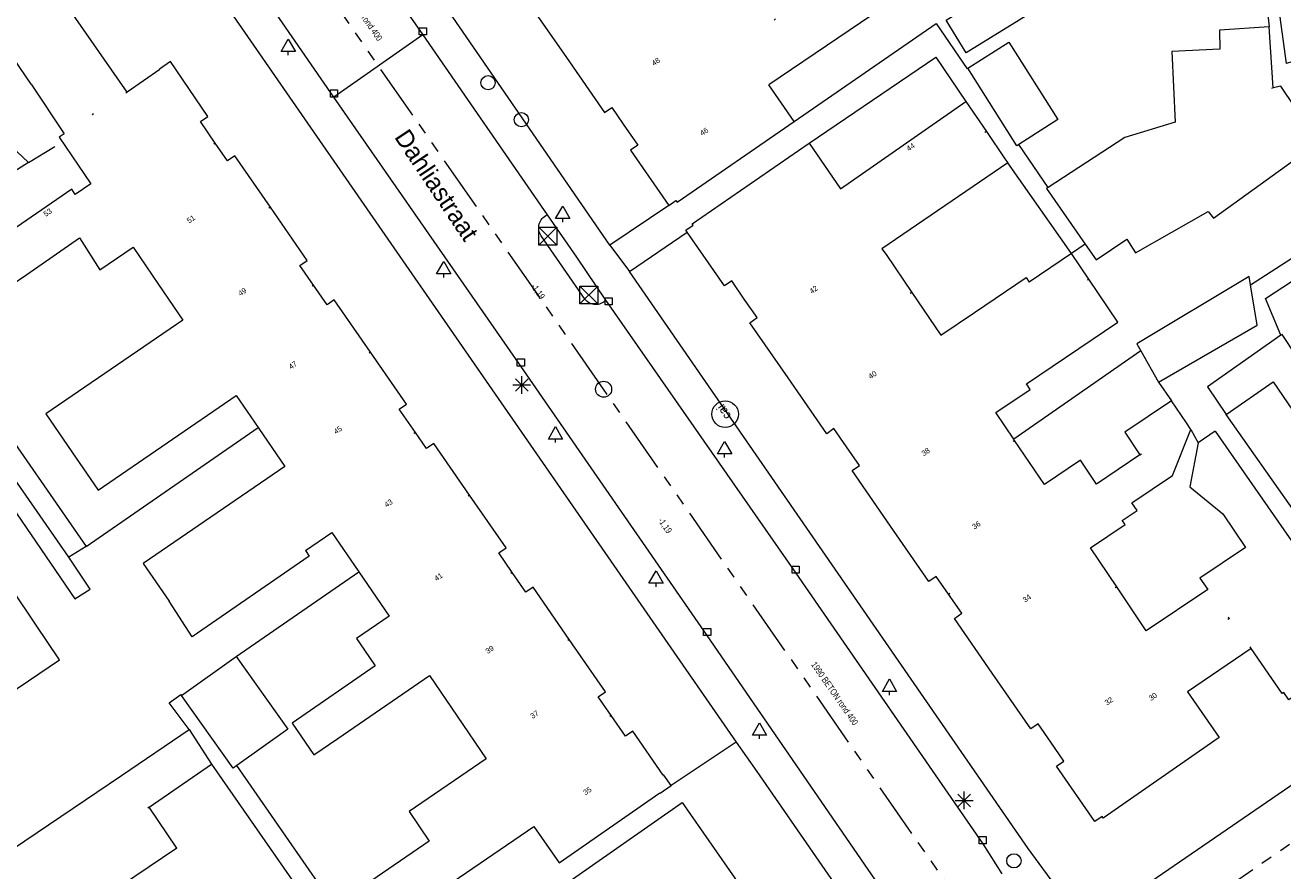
# Model space of a CAD drawing. Header units: millimetres. Extents: x 812 to 183790, y 13 to 580968.
# Tile 269 of 656: x 182884 to 182955, y 580537 to 580584. Entities that reach past the tile are written whole.
import ezdxf

# ---------------------------------------------------------------- set-up
doc = ezdxf.new("R2010")
doc.units = ezdxf.units.MM
doc.header["$LTSCALE"] = 5
for name, pattern in [('DGN1', [336.0003, 0, -336.0003]), ('DGN3', [672.0006, 448.0004, -224.0002]), ('PHANTOM2', [1.25, 0.625, -0.125, 0.125, -0.125, 0.125, -0.125])]:
    doc.linetypes.add(name, pattern=pattern)
for name, color, linetype, lineweight in [('000 BOB begin', 252, 'Continuous', 13), ('000 BOB eind', 252, 'Continuous', 13), ('000 Specificaties_S', 252, 'Continuous', 13), ('046 GEMENGD STELSEL', 252, 'PHANTOM2', 0), ('afsluitpaal', 252, 'Continuous', 9), ('beheer openbare ruimte wegbeheer', 252, 'Continuous', 9), ('boom', 252, 'Continuous', 9), ('brandkraan -put', 252, 'Continuous', 9), ('cai-kast', 252, 'Continuous', 9), ('Grens overig bouwwerk IMGEO uitbreiding populatie', 7, 'Continuous', 0), ('Hek overige scheiding', 252, 'Continuous', 9), ('hoofdgebouw', 252, 'Continuous', 9), ('huisnummerreeks BGT', 252, 'Continuous', 9), ('inspectie- rioolput', 252, 'Continuous', 9), ('kant verharding', 252, 'Continuous', 9), ('kolk', 252, 'Continuous', 9), ('lichtmast', 252, 'Continuous', 9), ('maaiveld', 6, 'Continuous', 0), ('openbaar ruimte label', 252, 'Continuous', 9), ('sluitlijn', 252, 'DGN3', 9), ('waterleidingput', 252, 'Continuous', 9)]:
    doc.layers.add(name, color=color, linetype=linetype, lineweight=lineweight)
for name, color, linetype, lineweight, true_color in [('dakrand', 1, 'Continuous', 0, 0xff0000), ('dakrand bijgebouw', 1, 'Continuous', 0, 0xff0000), ('scheidingsmuur', 1, 'DGN1', 13, 0xff0000)]:
    doc.layers.add(name, color=color, linetype=linetype, lineweight=lineweight, true_color=true_color)
doc.styles.add('Arial Narrow', font='Arial Narrow.shx')
doc.styles.add('Styledgn000', font='dgn000.shx')

# ---------------------------------------------------------------- blocks, each defined once
blk = doc.blocks.new('BRANDK82')
at = {"layer": 'brandkraan -put', "color": 251, "linetype": 'Continuous', "lineweight": 0, "true_color": 0x696969}
blk.add_circle((0, 0), 0.4, dxfattribs=at)
blk = doc.blocks.new('BRANDK104')
at = {"layer": 'brandkraan -put', "color": 251, "linetype": 'Continuous', "lineweight": 0, "true_color": 0x696969}
blk.add_circle((0, 0), 0.4, dxfattribs=at)
blk = doc.blocks.new('CAITR136')
at = {"layer": 'cai-kast', "color": 251, "linetype": 'Continuous', "lineweight": 0, "true_color": 0x696969}
blk.add_circle((-0.013, 0.02), 0.75, dxfattribs=at)
at = {"layer": 'cai-kast', "color": 251, "linetype": 'Continuous', "lineweight": 0, "true_color": 0x696969, "insert": (-0.088, 0.134), "char_height": 0.5, "attachment_point": 5, "rotation": 123.44165, "line_spacing_factor": 0.8, "style": 'Styledgn000'}
blk.add_mtext('{\\C251;cai}', dxfattribs=at)
blk = doc.blocks.new('HINDER462')
at = {"layer": 'afsluitpaal', "color": 251, "linetype": 'Continuous', "lineweight": 0, "true_color": 0x696969}
for p, q in [((-0.5, 0.5), (0.5, -0.5)), ((0.5, 0.5), (-0.5, -0.5))]:
    blk.add_line(p, q, dxfattribs=at)
at = {"layer": 'afsluitpaal', "color": 251, "linetype": 'Continuous', "lineweight": 0, "true_color": 0x696969, "flags": 128}
blk.add_lwpolyline([(-0.5, 0.5), (0.5, 0.5), (0.5, -0.5), (-0.5, -0.5), (-0.5, 0.5)], dxfattribs=at)
blk = doc.blocks.new('BOOM1633')
at = {"layer": 'boom', "color": 251, "linetype": 'Continuous', "lineweight": 0, "true_color": 0x696969}
blk.add_line((0, -0.433), (0, -0.233), dxfattribs=at)
at = {"layer": 'boom', "color": 251, "linetype": 'Continuous', "lineweight": 0, "true_color": 0x696969, "flags": 128}
blk.add_lwpolyline([(-0.4, -0.233), (0, 0.467), (0.4, -0.233), (-0.4, -0.233)], dxfattribs=at)
blk = doc.blocks.new('WATERP165')
at = {"layer": 'waterleidingput', "color": 251, "linetype": 'Continuous', "lineweight": 0, "true_color": 0x696969}
blk.add_circle((0, 0), 0.4, dxfattribs=at)
blk = doc.blocks.new('BOOM1698')
at = {"layer": 'boom', "color": 251, "linetype": 'Continuous', "lineweight": 0, "true_color": 0x696969}
blk.add_line((0, -0.433), (0, -0.233), dxfattribs=at)
at = {"layer": 'boom', "color": 251, "linetype": 'Continuous', "lineweight": 0, "true_color": 0x696969, "flags": 128}
blk.add_lwpolyline([(-0.4, -0.233), (0, 0.467), (0.4, -0.233), (-0.4, -0.233)], dxfattribs=at)
blk = doc.blocks.new('SKOLK2332')
at = {"layer": 'kolk', "color": 251, "linetype": 'Continuous', "lineweight": 0, "true_color": 0x696969, "flags": 128}
blk.add_lwpolyline([(-0.2, 0.4), (0.2, 0.4), (0.2, 0), (-0.2, 0), (-0.2, 0.4)], dxfattribs=at)
blk = doc.blocks.new('BOOM1894')
at = {"layer": 'boom', "color": 251, "linetype": 'Continuous', "lineweight": 0, "true_color": 0x696969}
blk.add_line((0, -0.433), (0, -0.233), dxfattribs=at)
at = {"layer": 'boom', "color": 251, "linetype": 'Continuous', "lineweight": 0, "true_color": 0x696969, "flags": 128}
blk.add_lwpolyline([(-0.4, -0.233), (0, 0.467), (0.4, -0.233), (-0.4, -0.233)], dxfattribs=at)
blk = doc.blocks.new('SKOLK2526')
at = {"layer": 'kolk', "color": 251, "linetype": 'Continuous', "lineweight": 0, "true_color": 0x696969, "flags": 128}
blk.add_lwpolyline([(-0.2, 0.4), (0.2, 0.4), (0.2, 0), (-0.2, 0), (-0.2, 0.4)], dxfattribs=at)
blk = doc.blocks.new('LANTP1162')
at = {"layer": 'lichtmast', "color": 251, "linetype": 'Continuous', "lineweight": 0, "true_color": 0x696969}
for p, q in [((-0.5, 0), (0.5, 0.001)), ((0.354, -0.354), (-0.354, 0.354)), ((-0.354, -0.354), (0.354, 0.354)), ((0, -0.5), (0, 0.5))]:
    blk.add_line(p, q, dxfattribs=at)
blk = doc.blocks.new('BOOM2064')
at = {"layer": 'boom', "color": 251, "linetype": 'Continuous', "lineweight": 0, "true_color": 0x696969}
blk.add_line((0, -0.433), (0, -0.233), dxfattribs=at)
at = {"layer": 'boom', "color": 251, "linetype": 'Continuous', "lineweight": 0, "true_color": 0x696969, "flags": 128}
blk.add_lwpolyline([(-0.4, -0.233), (0, 0.467), (0.4, -0.233), (-0.4, -0.233)], dxfattribs=at)
blk = doc.blocks.new('LANTP1222')
at = {"layer": 'lichtmast', "color": 251, "linetype": 'Continuous', "lineweight": 0, "true_color": 0x696969}
for p, q in [((-0.5, 0), (0.5, 0.001)), ((0.354, -0.354), (-0.354, 0.354)), ((-0.354, -0.354), (0.354, 0.354)), ((0, -0.5), (0, 0.5))]:
    blk.add_line(p, q, dxfattribs=at)
blk = doc.blocks.new('SKOLK2899')
at = {"layer": 'kolk', "color": 251, "linetype": 'Continuous', "lineweight": 0, "true_color": 0x696969, "flags": 128}
blk.add_lwpolyline([(-0.2, 0.4), (0.2, 0.4), (0.2, 0), (-0.2, 0), (-0.2, 0.4)], dxfattribs=at)
blk = doc.blocks.new('SKOLK3142')
at = {"layer": 'kolk', "color": 251, "linetype": 'Continuous', "lineweight": 0, "true_color": 0x696969, "flags": 128}
blk.add_lwpolyline([(-0.2, 0.4), (0.2, 0.4), (0.2, 0), (-0.2, 0), (-0.2, 0.4)], dxfattribs=at)
blk = doc.blocks.new('SKOLK3273')
at = {"layer": 'kolk', "color": 251, "linetype": 'Continuous', "lineweight": 0, "true_color": 0x696969, "flags": 128}
blk.add_lwpolyline([(-0.2, 0.4), (0.2, 0.4), (0.2, 0), (-0.2, 0), (-0.2, 0.4)], dxfattribs=at)
blk = doc.blocks.new('BOOM2769')
at = {"layer": 'boom', "color": 251, "linetype": 'Continuous', "lineweight": 0, "true_color": 0x696969}
blk.add_line((0, -0.433), (0, -0.233), dxfattribs=at)
at = {"layer": 'boom', "color": 251, "linetype": 'Continuous', "lineweight": 0, "true_color": 0x696969, "flags": 128}
blk.add_lwpolyline([(-0.4, -0.233), (0, 0.467), (0.4, -0.233), (-0.4, -0.233)], dxfattribs=at)
blk = doc.blocks.new('BOOM2859')
at = {"layer": 'boom', "color": 251, "linetype": 'Continuous', "lineweight": 0, "true_color": 0x696969}
blk.add_line((0, -0.433), (0, -0.233), dxfattribs=at)
at = {"layer": 'boom', "color": 251, "linetype": 'Continuous', "lineweight": 0, "true_color": 0x696969, "flags": 128}
blk.add_lwpolyline([(-0.4, -0.233), (0, 0.467), (0.4, -0.233), (-0.4, -0.233)], dxfattribs=at)
blk = doc.blocks.new('SKOLK3760')
at = {"layer": 'kolk', "color": 251, "linetype": 'Continuous', "lineweight": 0, "true_color": 0x696969, "flags": 128}
blk.add_lwpolyline([(-0.2, 0.4), (0.2, 0.4), (0.2, 0), (-0.2, 0), (-0.2, 0.4)], dxfattribs=at)
blk = doc.blocks.new('BOOM3181')
at = {"layer": 'boom', "color": 251, "linetype": 'Continuous', "lineweight": 0, "true_color": 0x696969}
blk.add_line((0, -0.433), (0, -0.233), dxfattribs=at)
at = {"layer": 'boom', "color": 251, "linetype": 'Continuous', "lineweight": 0, "true_color": 0x696969, "flags": 128}
blk.add_lwpolyline([(-0.4, -0.233), (0, 0.467), (0.4, -0.233), (-0.4, -0.233)], dxfattribs=at)
blk = doc.blocks.new('BOOM3194')
at = {"layer": 'boom', "color": 251, "linetype": 'Continuous', "lineweight": 0, "true_color": 0x696969}
blk.add_line((0, -0.433), (0, -0.233), dxfattribs=at)
at = {"layer": 'boom', "color": 251, "linetype": 'Continuous', "lineweight": 0, "true_color": 0x696969, "flags": 128}
blk.add_lwpolyline([(-0.4, -0.233), (0, 0.467), (0.4, -0.233), (-0.4, -0.233)], dxfattribs=at)
blk = doc.blocks.new('SKOLK4207')
at = {"layer": 'kolk', "color": 251, "linetype": 'Continuous', "lineweight": 0, "true_color": 0x696969, "flags": 128}
blk.add_lwpolyline([(-0.2, 0.4), (0.2, 0.4), (0.2, 0), (-0.2, 0), (-0.2, 0.4)], dxfattribs=at)
blk = doc.blocks.new('HINDER794')
at = {"layer": 'afsluitpaal', "color": 251, "linetype": 'Continuous', "lineweight": 0, "true_color": 0x696969}
for p, q in [((-0.5, 0.5), (0.5, -0.5)), ((0.5, 0.5), (-0.5, -0.5))]:
    blk.add_line(p, q, dxfattribs=at)
at = {"layer": 'afsluitpaal', "color": 251, "linetype": 'Continuous', "lineweight": 0, "true_color": 0x696969, "flags": 128}
blk.add_lwpolyline([(-0.5, 0.5), (0.5, 0.5), (0.5, -0.5), (-0.5, -0.5), (-0.5, 0.5)], dxfattribs=at)
blk = doc.blocks.new('RIOOLP1380')
at = {"layer": 'inspectie- rioolput', "color": 251, "linetype": 'Continuous', "lineweight": 0, "true_color": 0x696969}
blk.add_circle((0, 0), 0.9, dxfattribs=at)

msp = doc.modelspace()

# ---------------------------------------------------------------- linework, layer by layer
at = {"layer": '046 GEMENGD STELSEL', "flags": 128}
for points in [[(182916.779, 580563.802), (182887.806, 580605.404)], [(182941.218, 580528.605), (182916.779, 580563.802)], [(182978.998, 580554.502), (182941.218, 580528.605)]]:
    msp.add_lwpolyline(points, dxfattribs=at)
at = {"layer": 'beheer openbare ruimte wegbeheer', "color": 251, "lineweight": 0, "true_color": 0x696969}
msp.add_lwpolyline([(182906.63, 580583.68), (182901.64, 580580.2)], dxfattribs=at)
at = {"layer": 'dakrand', "color": 251, "lineweight": 0, "true_color": 0x696969}
for points in [[(182884.644, 580580.927), (182886.502, 580578.139)], [(182939.305, 580576.727), (182939.479, 580576.509)], [(182951.718, 580562.388), (182954.362, 580564.209)], [(182903.075, 580549.578), (182903.959, 580548.289)], [(182889.716, 580542.118), (182893.51, 580544.708)], [(182893.51, 580544.708), (182894.773, 580542.755)]]:
    msp.add_lwpolyline(points, dxfattribs=at)
at = {"layer": 'dakrand', "color": 251, "lineweight": 0, "true_color": 0x696969, "flags": 128}
for points in [[(182928.311, 580577.605), (182930.084, 580575.042), (182937.118, 580579.946)], [(182939.479, 580576.509), (182932.405, 580571.688), (182932.633, 580571.359)], [(182884.405, 580570.237), (182887.362, 580572.293), (182888.495, 580570.505)], [(182937.598, 580568.114), (182940.494, 580570.064), (182940.662, 580569.808)], [(182954.787, 580566.827), (182950.679, 580563.928), (182951.718, 580562.388)], [(182955.666, 580565.662), (182954.864, 580566.882), (182954.787, 580566.827)], [(182900.035, 580554.749), (182900.255, 580554.432), (182893.688, 580549.913), (182892.38, 580551.902)], [(182903.959, 580548.289), (182899.3, 580545.057), (182900.511, 580543.282), (182901.857, 580544.208)]]:
    msp.add_lwpolyline(points, dxfattribs=at)
at = {"layer": 'dakrand bijgebouw', "color": 251, "lineweight": 0, "true_color": 0x696969, "flags": 128}
for points in [[(182954.14, 580584.138), (182951.354, 580583.96), (182951.372, 580582.887), (182948.682, 580582.751), (182948.856, 580578.788)], [(182937.225, 580581.815), (182939.526, 580583.273), (182942.286, 580578.93), (182940.086, 580577.534)], [(182955.025, 580580.469), (182954.793, 580580.811), (182954.37, 580580.719)], [(182944.42, 580571.063), (182946.141, 580572.216), (182946.637, 580571.449), (182950.707, 580573.768), (182951.019, 580573.409), (182956.921, 580577.663), (182955.025, 580580.469)], [(182948.856, 580578.788), (182946.031, 580577.936), (182941.733, 580575.126)], [(182941.733, 580575.126), (182941.639, 580575.065), (182943.812, 580571.938)]]:
    msp.add_lwpolyline(points, dxfattribs=at)
at = {"layer": 'dakrand bijgebouw', "color": 251, "lineweight": 0, "true_color": 0x696969}
for points in [[(182954.37, 580580.719), (182954.14, 580584.138)], [(182939.981, 580577.468), (182937.225, 580581.815)], [(182940.086, 580577.534), (182939.981, 580577.468)], [(182943.812, 580571.938), (182944.42, 580571.063)]]:
    msp.add_lwpolyline(points, dxfattribs=at)
at = {"layer": 'Grens overig bouwwerk IMGEO uitbreiding populatie', "color": 251, "lineweight": 0, "true_color": 0x696969, "flags": 128}
for points in [[(182937.136, 580582.683), (182936.001, 580584.518), (182940.34, 580587.2), (182941.477, 580585.36), (182937.136, 580582.683)], [(182947.926, 580564.191), (182953.469, 580567.405), (182953.092, 580569.652)], [(182896.147, 580548.803), (182899.046, 580544.721), (182896.19, 580542.692)]]:
    msp.add_lwpolyline(points, dxfattribs=at)
at = {"layer": 'Hek overige scheiding', "color": 251, "lineweight": 0, "true_color": 0x696969}
for points in [[(182884.487, 580576.521), (182885.97, 580577.422)], [(182887.721, 580554.971), (182897.381, 580561.655)], [(182896.147, 580548.803), (182903.039, 580553.554)], [(182924.227, 580544.001), (182920.57, 580541.56)]]:
    msp.add_lwpolyline(points, dxfattribs=at)
at = {"layer": 'hoofdgebouw', "color": 251, "lineweight": 0, "true_color": 0x696969, "flags": 128}
for points in [[(182890.04, 580580.47), (182886.72, 580585.23), (182889.15, 580586.88), (182886.382, 580590.773), (182886.43, 580590.84), (182884.86, 580593.17), (182881.84, 580591.12), (182882.14, 580590.68), (182880.97, 580589.884)], [(182932.754, 580587.672), (182933.796, 580586.136), (182926.05, 580580.88)], [(182912.188, 580586.898), (182912.98, 580585.75), (182912.57, 580585.47), (182914.688, 580582.41)], [(182884.644, 580580.927), (182883.334, 580582.855), (182881.166, 580581.382)], [(182894.975, 580577.612), (182894.14, 580578.82), (182894.55, 580579.11), (182892.46, 580582.19), (182891.85, 580581.77), (182891.87, 580581.74), (182890.04, 580580.47)], [(182914.688, 580582.41), (182916.82, 580579.33), (182917.23, 580579.61), (182917.875, 580578.679)], [(182917.875, 580578.679), (182918.7, 580577.49), (182918.29, 580577.21), (182920.43, 580574.11)], [(182920.43, 580574.11), (182920.84, 580574.39), (182920.91, 580574.3), (182927.47, 580578.82)], [(182886.502, 580578.139), (182886.21, 580577.941), (182887.989, 580575.324), (182887.119, 580574.729), (182886.919, 580575.02), (182882.094, 580571.719), (182883.522, 580569.633), (182884.405, 580570.237)], [(182898.068, 580574.018), (182896.07, 580576.9), (182895.66, 580576.62), (182894.975, 580577.612)], [(182921.472, 580572.615), (182921.4, 580572.72), (182921.81, 580573), (182921.75, 580573.09), (182928.26, 580577.57)], [(182900.493, 580569.636), (182899.73, 580570.74), (182900.14, 580571.03), (182898.068, 580574.018)], [(182924.677, 580568.861), (182923.97, 580569.88), (182923.56, 580569.6), (182921.472, 580572.615)], [(182888.495, 580570.505), (182890.36, 580571.781), (182891.792, 580569.688)], [(182891.792, 580569.688), (182893.164, 580567.683), (182885.471, 580562.419), (182886.933, 580560.282)], [(182903.699, 580565.875), (182901.66, 580568.82), (182901.25, 580568.54), (182900.493, 580569.636)], [(182939.811, 580560.992), (182938.804, 580562.488), (182940.73, 580563.785), (182940.512, 580564.11), (182945.642, 580567.564), (182944.016, 580569.98)], [(182927.132, 580564.433), (182924.99, 580567.53), (182925.4, 580567.82), (182924.677, 580568.861)], [(182934.074, 580569.238), (182935.709, 580566.831), (182937.598, 580568.114)], [(182906.211, 580561.374), (182905.3, 580562.69), (182905.71, 580562.97), (182903.699, 580565.875)], [(182930.416, 580560.569), (182929.71, 580561.59), (182929.3, 580561.3), (182927.132, 580564.433)], [(182886.933, 580560.282), (182888.395, 580558.145), (182896.152, 580563.452), (182897.381, 580561.655)], [(182948.665, 580563.16), (182946.029, 580561.385), (182946.886, 580560.112)], [(182897.424, 580561.593), (182898.884, 580559.458), (182890.932, 580554.017), (182892.38, 580551.902)], [(182909.257, 580557.849), (182907.24, 580560.76), (182906.83, 580560.48), (182906.211, 580561.374)], [(182944.448, 580558.47), (182943.542, 580559.816), (182941.52, 580558.454), (182939.85, 580560.934)], [(182945.583, 580552.712), (182944.107, 580554.904), (182946.048, 580556.211), (182945.892, 580556.442), (182946.726, 580557.004), (182946.438, 580557.432), (182948.708, 580558.961), (182949.75, 580561.549)], [(182932.889, 580556.118), (182930.73, 580559.24), (182931.14, 580559.52), (182930.416, 580560.569)], [(182950.149, 580560.803), (182949.681, 580558.319), (182951.54, 580556.801), (182952.803, 580554.924), (182950.256, 580553.209), (182950.689, 580552.566)], [(182911.65, 580553.52), (182910.89, 580554.62), (182911.3, 580554.9), (182909.257, 580557.849)], [(182936.133, 580552.303), (182935.44, 580553.3), (182935.03, 580553.02), (182932.889, 580556.118)], [(182900.035, 580554.749), (182901.524, 580555.768), (182903.039, 580553.554)], [(182903.039, 580553.554), (182904.742, 580551.064), (182902.914, 580549.813), (182903.075, 580549.578)], [(182914.85, 580549.765), (182912.82, 580552.7), (182912.41, 580552.42), (182911.65, 580553.52)], [(182884.882, 580550.622), (182883.587, 580552.548), (182880.989, 580550.801), (182882.244, 580548.935)], [(182950.689, 580552.566), (182947.243, 580550.246), (182945.583, 580552.712)], [(182938.591, 580547.874), (182936.47, 580550.94), (182936.88, 580551.23), (182936.133, 580552.303)], [(182881.979, 580541.764), (182880.33, 580544.217), (182882.294, 580545.538), (182882.093, 580545.836), (182886.23, 580548.618), (182884.882, 580550.622)], [(182917.203, 580545.493), (182916.47, 580546.55), (182916.88, 580546.83), (182914.85, 580549.765)], [(182953.13, 580549.26), (182949.55, 580546.82), (182951.33, 580544.26), (182944.83, 580539.74), (182944.77, 580539.83), (182944.36, 580539.54), (182942.2, 580542.65), (182942.61, 580542.94), (182941.878, 580543.998)], [(182959.54, 580549.32), (182959.28, 580549.14), (182959, 580549.55), (182958.07, 580548.92), (182958.36, 580548.51), (182955.24, 580546.37), (182954.96, 580546.78), (182954.87, 580546.72), (182953.13, 580549.26)], [(182901.857, 580544.208), (182907.004, 580547.729), (182908.564, 580545.449)], [(182941.878, 580543.998), (182941.17, 580545.02), (182940.76, 580544.74), (182938.591, 580547.874)], [(182908.564, 580545.449), (182910.193, 580543.069), (182905.861, 580540.105), (182906.993, 580538.451)], [(182920.57, 580541.56), (182920.16, 580542.15), (182920.13, 580542.14), (182918.42, 580544.61), (182918.01, 580544.33), (182917.203, 580545.493)], [(182881.894, 580540.52), (182883.598, 580537.992), (182889.716, 580542.118)], [(182912.86, 580539.27), (182914.29, 580537.22), (182919.93, 580541.15), (182919.95, 580541.13), (182920.57, 580541.56)], [(182921.172, 580525.785), (182914.217, 580535.753), (182921.184, 580540.616), (182921.658, 580539.938), (182924.579, 580535.757), (182924.658, 580535.812), (182924.841, 580535.552), (182924.758, 580535.502), (182928.139, 580530.648), (182927.424, 580530.143), (182927.86, 580529.529), (182925.296, 580527.741), (182924.864, 580528.359), (182922.91, 580526.997), (182921.172, 580525.785)], [(182906.993, 580538.451), (182903.401, 580535.993), (182904.89, 580533.817), (182912.86, 580539.27)], [(182892.817, 580538.058), (182886.547, 580533.83), (182888.257, 580531.295), (182883.46, 580528.06)]]:
    msp.add_lwpolyline(points, dxfattribs=at)
at = {"layer": 'hoofdgebouw', "color": 251, "lineweight": 0, "true_color": 0x696969}
for points in [[(182927.47, 580578.82), (182926.05, 580580.88)], [(182937.118, 580579.946), (182938.263, 580578.261)], [(182938.263, 580578.261), (182939.305, 580576.727)], [(182928.26, 580577.57), (182928.311, 580577.605)], [(182932.633, 580571.359), (182934.074, 580569.238)], [(182943.049, 580571.416), (182940.662, 580569.808)], [(182944.016, 580569.98), (182943.049, 580571.416)], [(182954.362, 580564.209), (182955.727, 580562.212)], [(182949.498, 580561.923), (182948.665, 580563.16)], [(182897.381, 580561.655), (182897.424, 580561.593)], [(182949.75, 580561.549), (182949.498, 580561.923)], [(182939.85, 580560.934), (182939.811, 580560.992)], [(182951.11, 580561.45), (182950.149, 580560.803)], [(182951.11, 580561.45), (182959.54, 580549.32)], [(182946.886, 580560.112), (182944.448, 580558.47)], [(182891.269, 580540.353), (182894.773, 580542.755)], [(182892.817, 580538.058), (182891.269, 580540.353)]]:
    msp.add_lwpolyline(points, dxfattribs=at)
at = {"layer": 'kant verharding', "color": 251, "lineweight": 0, "true_color": 0x696969, "flags": 128}
for points in [[(182879.48, 580603.46), (182892.09, 580611.958), (182892.61, 580612.318), (182892.8, 580612.462), (182896.24, 580607.35), (182895.79, 580607.046), (182895.57, 580606.886), (182894.957, 580606.13), (182894.492, 580605.322), (182894.129, 580604.411), (182894.019, 580603.397), (182894.061, 580602.381), (182894.358, 580601.363), (182894.83, 580600.67), (182896.12, 580598.83), (182901.651, 580590.891), (182903.857, 580587.673), (182906.63, 580583.68), (182913.609, 580573.587)], [(182953.457, 580600.426), (182953.832, 580586.864), (182954.14, 580584.138)], [(182959.334, 580583.409), (182955.116, 580582.082), (182954.636, 580585.639), (182954.283, 580600.419)], [(182868.63, 580582.14), (182866.795, 580584.94), (182883.732, 580596.324), (182884.291, 580596.609), (182884.908, 580596.923), (182885.673, 580597.12), (182886.487, 580597.164), (182887.248, 580596.904), (182888.058, 580596.339), (182888.61, 580595.421), (182924.227, 580544.001), (182925.37, 580542.35), (182932.671, 580531.81), (182933.022, 580531.096), (182933.169, 580530.384), (182933.112, 580529.623), (182932.8, 580528.814), (182932.081, 580528.007), (182931.613, 580527.685), (182926.032, 580523.839), (182922.974, 580521.732), (182914.681, 580516.018), (182912.15, 580519.735)], [(182920.43, 580574.11), (182917.12, 580571.887), (182905.754, 580588.427), (182908.95, 580590.7)], [(182927.47, 580578.82), (182935.44, 580584.325), (182937.178, 580581.785), (182937.225, 580581.815)], [(182928.311, 580577.605), (182935.425, 580582.438), (182937.118, 580579.946)], [(182881.457, 580575.793), (182883.83, 580577.135), (182884.487, 580576.521), (182876.354, 580571.359), (182879.519, 580566.797)], [(182941.733, 580575.126), (182940.086, 580577.534)], [(182943.049, 580571.416), (182939.479, 580576.509)], [(182953.092, 580569.652), (182961.419, 580575.025), (182961.766, 580574.39)], [(182954.787, 580566.827), (182953.94, 580568.894), (182960.155, 580572.954)], [(182959.54, 580549.32), (182961.797, 580545.956), (182945.892, 580535.055), (182942.522, 580535.434), (182940.61, 580538.039), (182918.228, 580570.406), (182921.472, 580572.615)], [(182872.604, 580555.571), (182880.8, 580561.221), (182887.087, 580552.032), (182887.956, 580552.583), (182886.749, 580554.37), (182874.704, 580571.724), (182873.909, 580571.125), (182876.951, 580566.794), (182878.611, 580564.33), (182880.147, 580562.191), (182872.067, 580556.417)], [(182917.12, 580571.887), (182918.228, 580570.406)], [(182946.935, 580565.957), (182939.811, 580560.992)], [(182882.185, 580562.952), (182887.721, 580554.971), (182886.749, 580554.37)], [(182955.6, 580556.89), (182951.718, 580562.388)], [(182893.51, 580544.708), (182892.382, 580546.202), (182893.046, 580546.672), (182893.079, 580546.625)], [(182910.924, 580533.63), (182910.407, 580534.38), (182904.772, 580530.313), (182896.19, 580542.692)]]:
    msp.add_lwpolyline(points, dxfattribs=at)
for points in [[(182933.03, 580534.82), (182922.59, 580549.98), (182912.13, 580565.1), (182901.64, 580580.2), (182891.19, 580595.33), (182889.9, 580597.12, 0.397017), (182883.278, 580598.661)], [(182916.886, 580568.796, -0.471804), (182915.75, 580568.836), (182913.28, 580572.406, -0.473169), (182913.609, 580573.587), (182915.252, 580571.211), (182916.886, 580568.796), (182916.937, 580568.721), (182927.56, 580553.48), (182938.06, 580538.3), (182939.14, 580536.614)]]:
    msp.add_lwpolyline(points, format="xyb", dxfattribs=at)
at = {"layer": 'kant verharding', "color": 251, "lineweight": 0, "true_color": 0x696969}
msp.add_lwpolyline([(182894.773, 580542.755), (182902.418, 580531.76)], dxfattribs=at)
at = {"layer": 'maaiveld', "color": 251, "lineweight": 0, "true_color": 0x696969, "flags": 128}
msp.add_lwpolyline([(182953.092, 580569.652), (182953.013, 580570.125), (182946.709, 580566.358), (182946.935, 580565.957)], dxfattribs=at)
at = {"layer": 'maaiveld', "color": 251, "lineweight": 0, "true_color": 0x696969}
for points in [[(182946.935, 580565.957), (182947.926, 580564.191)], [(182893.079, 580546.625), (182896.147, 580548.803)], [(182895.979, 580542.542), (182893.079, 580546.625)], [(182896.19, 580542.692), (182895.979, 580542.542)]]:
    msp.add_lwpolyline(points, dxfattribs=at)
at = {"layer": 'scheidingsmuur', "color": 251, "lineweight": 0, "ltscale": 0.1, "true_color": 0x696969, "flags": 128}
for points in [[(182880.97, 580589.884), (182886.264, 580582.027), (182888.146, 580579.257)], [(182938.263, 580578.261), (182935.721, 580576.502), (182935.851, 580576.314), (182933.286, 580574.571), (182933.171, 580574.738), (182924.677, 580568.861)], [(182944.016, 580569.98), (182941.317, 580568.112), (182941.265, 580568.188), (182938.708, 580566.466), (182938.782, 580566.358), (182930.416, 580560.569)], [(182936.133, 580552.303), (182944.639, 580558.152), (182944.448, 580558.47)], [(182911.65, 580553.52), (182904.038, 580548.174), (182903.959, 580548.289)]]:
    msp.add_lwpolyline(points, dxfattribs=at)
at = {"layer": 'scheidingsmuur', "color": 251, "lineweight": 0, "ltscale": 0.1, "true_color": 0x696969}
for points in [[(182921.664, 580587.278), (182914.688, 580582.41)], [(182926.426, 580584.578), (182917.875, 580578.679)], [(182954.37, 580580.719), (182948.856, 580578.788)], [(182890.04, 580580.47), (182888.146, 580579.257)], [(182888.146, 580579.257), (182886.502, 580578.139)], [(182894.975, 580577.612), (182884.405, 580570.237)], [(182898.068, 580574.018), (182891.792, 580569.688)], [(182900.493, 580569.636), (182886.933, 580560.282)], [(182934.074, 580569.238), (182927.132, 580564.433)], [(182903.699, 580565.875), (182897.424, 580561.593)], [(182946.886, 580560.112), (182949.498, 580561.923)], [(182906.211, 580561.374), (182892.38, 580551.902)], [(182939.85, 580560.934), (182932.889, 580556.118)], [(182909.257, 580557.849), (182903.039, 580553.554)], [(182945.583, 580552.712), (182938.591, 580547.874)], [(182951.908, 580550.938), (182950.689, 580552.566)], [(182882.244, 580548.935), (182884.882, 580550.622)], [(182951.908, 580550.938), (182941.878, 580543.998)], [(182953.13, 580549.26), (182951.908, 580550.938)], [(182914.85, 580549.765), (182908.564, 580545.449)], [(182917.203, 580545.493), (182906.993, 580538.451)], [(182891.269, 580540.353), (182878.138, 580531.354)]]:
    msp.add_lwpolyline(points, dxfattribs=at)
at = {"layer": 'sluitlijn', "color": 251, "lineweight": 0, "true_color": 0x696969}
for points in [[(182943.812, 580571.938), (182943.049, 580571.416)], [(182947.926, 580564.191), (182948.665, 580563.16)], [(182949.75, 580561.549), (182950.149, 580560.803)]]:
    msp.add_lwpolyline(points, dxfattribs=at)

# ---------------------------------------------------------------- block references
at = {"color": 251, "linetype": 'Continuous', "lineweight": 0, "true_color": 0x696969}
for name, p in [('SKOLK4207', (182906.63, 580583.68)), ('BOOM2064', (182899.073, 580582.983)), ('BRANDK104', (182910.29, 580581)), ('SKOLK3142', (182901.64, 580580.2)), ('BRANDK82', (182912.164, 580578.925)), ('BOOM2859', (182914.479, 580573.611)), ('HINDER462', (182913.65, 580572.39)), ('BOOM2769', (182907.801, 580570.51)), ('HINDER794', (182915.95, 580569.094)), ('SKOLK2526', (182917.06, 580568.54)), ('SKOLK3760', (182912.13, 580565.1)), ('LANTP1222', (182912.18, 580564.04)), ('CAITR136', (182923.612, 580562.385)), ('BOOM1698', (182914.078, 580561.24)), ('BOOM1633', (182923.569, 580560.407)), ('SKOLK2899', (182927.56, 580553.48)), ('BOOM3194', (182919.721, 580553.148)), ('SKOLK3273', (182922.59, 580549.98)), ('BOOM3181', (182932.825, 580547.075)), ('BOOM1894', (182925.527, 580544.616)), ('LANTP1162', (182937.02, 580540.73)), ('SKOLK2332', (182938.06, 580538.3)), ('WATERP165', (182939.81, 580537.34))]:
    msp.add_blockref(name, p, dxfattribs=at)
at = {"color": 251, "linetype": 'Continuous', "lineweight": 0, "true_color": 0x696969, "xscale": 0.5, "yscale": 0.5}
msp.add_blockref('RIOOLP1380', (182916.779, 580563.802), dxfattribs=at)

# ---------------------------------------------------------------- texts
at = {"layer": '000 BOB begin', "insert": (182913.07, 580569.271), "char_height": 0.36, "attachment_point": 5, "rotation": 304.99605, "line_spacing_factor": 0.6, "style": 'Arial Narrow'}
msp.add_mtext('-1,19', dxfattribs=at)
at = {"layer": '000 BOB eind', "insert": (182920.205, 580556.135), "char_height": 0.36, "attachment_point": 5, "rotation": 304.99605, "line_spacing_factor": 0.6, "style": 'Arial Narrow'}
msp.add_mtext('-1,19', dxfattribs=at)
at = {"layer": '000 Specificaties_S', "char_height": 0.36, "attachment_point": 5, "line_spacing_factor": 0.6, "style": 'Arial Narrow'}
for insert, rotation in [((182903.043, 580585.129), 304.85462), ((182929.749, 580546.729), 304.77414)]:
    msp.add_mtext('1990 BETON rond 400', dxfattribs=dict(at, insert=insert, rotation=rotation))
at = {"layer": 'huisnummerreeks BGT', "color": 251, "linetype": 'Continuous', "lineweight": 0, "true_color": 0x696969, "char_height": 0.3, "attachment_point": 5, "line_spacing_factor": 0.8, "style": 'Styledgn000'}
for s, insert, rotation in [('{\\C251;48}', (182919.708, 580582.181), 34.7), ('{\\C251;46}', (182922.422, 580578.261), 34.6), ('{\\C251;44}', (182934.01, 580577.392), 34.2), ('{\\C251;53}', (182885.569, 580573.723), 34.4), ('{\\C251;51}', (182893.613, 580573.345), 34.7), ('{\\C251;49}', (182896.497, 580569.264), 34.7), ('{\\C251;42}', (182928.566, 580569.391), 34.7), ('{\\C251;47}', (182899.333, 580565.154), 34.7), ('{\\C251;40}', (182931.876, 580564.606), 34.7), ('{\\C251;45}', (182901.853, 580561.514), 34.7), ('{\\C251;38}', (182934.861, 580560.287), 34.7), ('{\\C251;43}', (182904.698, 580557.405), 34.7), ('{\\C251;36}', (182937.702, 580556.176), 34.6), ('{\\C251;41}', (182907.507, 580553.272), 34.7), ('{\\C251;34}', (182940.542, 580552.067), 34.7), ('{\\C251;39}', (182910.38, 580549.188), 34.7), ('{\\C251;32}', (182945.142, 580546.302), 34.7), ('{\\C251;30}', (182947.613, 580546.547), 34.8), ('{\\C251;37}', (182912.898, 580545.546), 34.7), ('{\\C251;35}', (182915.867, 580541.261), 34.6)]:
    msp.add_mtext(s, dxfattribs=dict(at, insert=insert, rotation=rotation))
at = {"layer": 'openbaar ruimte label', "color": 251, "linetype": 'Continuous', "lineweight": 0, "true_color": 0x696969, "insert": (182907.399, 580575.261), "char_height": 1, "attachment_point": 5, "rotation": 303.9, "line_spacing_factor": 0.8, "style": 'Styledgn000'}
msp.add_mtext('{\\C251;Dahliastraat}', dxfattribs=at)

doc.saveas('drawing.dxf')
